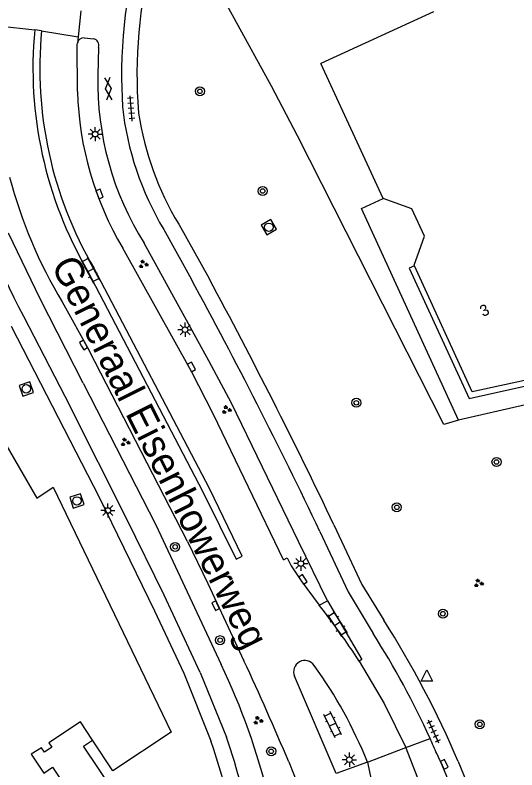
# Model space of a CAD drawing. Extents: x 137999 to 141000, y 397500 to 400501.
# Drawn here: x 138267.8 to 138312.2, y 399235.9 to 399302.8 of the extents above; entities that cross this region are included whole.
import ezdxf

# ---------------------------------------------------------------- set-up
doc = ezdxf.new("R2010")
doc.units = 0
for name, color, linetype in [('gg-anno-huisnummerreeks BGT', 7, 'Continuous'), ('gg-anno-openbare ruimte label', 7, 'Continuous'), ('gg-bbg-hoofdgebouw', 7, 'Continuous'), ('gg-knt-verharding', 7, 'Continuous'), ('gg-knt-verharding nz', 7, 'Continuous'), ('gt-grn-groengrens', 7, 'Continuous'), ('gt-grn-weggrens', 7, 'Continuous'), ('gt-symb-boom', 7, 'Continuous'), ('gt-symb-gesloten verharding', 7, 'Continuous'), ('gt-symb-groenvak', 7, 'Continuous'), ('gt-symb-klinker verharding', 7, 'Continuous'), ('gt-symb-kolk', 7, 'Continuous'), ('gt-symb-lichtmast', 7, 'Continuous'), ('gt-symb-rioolschacht', 7, 'Continuous'), ('gt-symb-tegel verharding', 7, 'Continuous'), ('gt-symb-waterafsluiter', 7, 'Continuous')]:
    doc.layers.add(name, color=color, linetype=linetype)

# ---------------------------------------------------------------- blocks, each defined once
blk = doc.blocks.new('gt0-BOOM')
at = {"layer": 'gt-symb-boom'}
for radius in [0.4, 0.2]:
    blk.add_circle((0, 0), radius, dxfattribs=at)
blk = doc.blocks.new('gt0-GESVH1')
at = {"layer": 'gt-symb-gesloten verharding'}
for p, q in [((-0.992, -0.261), (0.008, 0.239)), ((0.008, -0.261), (-0.992, 0.239)), ((0.008, 0.239), (1.008, -0.261)), ((1.008, 0.239), (0.008, -0.261))]:
    blk.add_line(p, q, dxfattribs=at)
blk = doc.blocks.new('gt0-KL1')
at = {"layer": 'gt-symb-klinker verharding'}
for p, q in [((-1.15, 0.3), (1.15, 0.3)), ((-1, -0.3), (-1, 0.3)), ((-0.5, 0.3), (-0.5, 0.45)), ((0, -0.3), (0, 0.3)), ((0.5, 0.3), (0.5, 0.45)), ((1, -0.3), (1, 0.3)), ((-1.15, -0.3), (1.15, -0.3)), ((-0.5, -0.45), (-0.5, -0.3)), ((0.5, -0.45), (0.5, -0.3))]:
    blk.add_line(p, q, dxfattribs=at)
blk = doc.blocks.new('gt0-GRVAK')
at = {"layer": 'gt-symb-groenvak'}
for p, q in [((-0.11, 0.189), (-0.228, 0.24)), ((-0.182, 0.153), (0.088, 0.153)), ((-0.091, 0.211), (-0.156, 0.322)), ((-0.047, 0.214), (-0.047, 0.393)), ((-0.004, 0.211), (0.061, 0.322)), ((0.015, 0.189), (0.133, 0.24)), ((0.262, -0.052), (0.197, 0.059)), ((0.305, -0.049), (0.305, 0.13)), ((0.349, -0.052), (0.414, 0.059)), ((-0.245, -0.228), (-0.363, -0.177)), ((-0.318, -0.264), (-0.047, -0.264)), ((-0.226, -0.206), (-0.291, -0.095)), ((-0.183, -0.203), (-0.183, -0.024)), ((-0.139, -0.206), (-0.074, -0.095)), ((-0.12, -0.228), (-0.002, -0.177)), ((0.243, -0.074), (0.125, -0.023)), ((0.17, -0.11), (0.441, -0.11)), ((0.368, -0.074), (0.486, -0.023))]:
    blk.add_line(p, q, dxfattribs=at)
blk = doc.blocks.new('gt0-RS')
at = {"layer": 'gt-symb-rioolschacht'}
blk.add_lwpolyline([(-0.5, -0.5), (0.5, -0.5), (0.5, 0.5), (-0.5, 0.5)], close=True, dxfattribs=at)
blk.add_circle((0, 0), 0.375, dxfattribs=at)
blk = doc.blocks.new('gt0-KOLK')
at = {"layer": 'gt-symb-kolk'}
blk.add_lwpolyline([(0, 0), (0.375, 0), (0.375, 0.4), (-0.375, 0.4), (-0.375, 0), (0, 0)], dxfattribs=at)
blk = doc.blocks.new('gt0-LMAST')
at = {"layer": 'gt-symb-lichtmast'}
for p, q in [((-0.182, 0.173), (-0.447, 0.438)), ((-0.005, 0.246), (-0.005, 0.621)), ((0.172, 0.173), (0.437, 0.438)), ((-0.255, -0.004), (-0.63, -0.004)), ((-0.182, -0.181), (-0.447, -0.446)), ((-0.005, -0.254), (-0.005, -0.629)), ((0.437, -0.446), (0.172, -0.181)), ((0.245, -0.004), (0.62, -0.004))]:
    blk.add_line(p, q, dxfattribs=at)
blk.add_circle((-0.005, -0.004), 0.25, dxfattribs=at)
blk = doc.blocks.new('gt0-TEG1')
at = {"layer": 'gt-symb-tegel verharding'}
for p, q in [((-1.125, 0), (1.125, 0)), ((-0.9, -0.25), (-0.9, 0.25)), ((-0.45, -0.25), (-0.45, 0.25)), ((0, -0.25), (0, 0.25)), ((0.45, -0.25), (0.45, 0.25)), ((0.9, -0.25), (0.9, 0.25))]:
    blk.add_line(p, q, dxfattribs=at)
blk = doc.blocks.new('gt0-WAFSL')
at = {"layer": 'gt-symb-waterafsluiter'}
for p, q in [((-0.5, -0.333), (0, 0.667)), ((0, 0.667), (0.5, -0.333)), ((0.5, -0.333), (-0.5, -0.333))]:
    blk.add_line(p, q, dxfattribs=at)

msp = doc.modelspace()

# ---------------------------------------------------------------- linework, layer by layer
at = {"layer": 'gg-bbg-hoofdgebouw'}
for p in [(138304.836, 399303.076), (138300.4, 399286.56)]:
    msp.add_line(p, (138294.89, 399298.51), dxfattribs=at)
for points in [[(138303.154, 399280.598), (138303.13, 399280.65), (138304.06, 399283.22), (138302.94, 399285.63), (138300.4, 399286.56)], [(138335.62, 399275.09), (138335.51, 399275.57), (138333.09, 399275.03), (138337.05, 399257.48), (138318.59, 399253.3), (138314.66, 399270.83), (138308.28, 399269.44), (138303.154, 399280.598)], [(138264.151, 399269.175), (138266.099, 399266.299), (138269.743, 399260.01), (138271.206, 399260.976), (138281.641, 399239.28), (138276.487, 399235.871), (138274.685, 399238.588)], [(138274.685, 399238.588), (138273.608, 399240.211), (138270.807, 399238.35), (138271.07, 399237.963), (138270.426, 399237.515), (138270.163, 399237.893), (138269.262, 399237.331), (138270.38, 399235.664)]]:
    msp.add_lwpolyline(points, dxfattribs=at)
at = {"layer": 'gg-knt-verharding'}
for p, q in [((138270.172, 399301.407), (138269.565, 399301.483)), ((138273.95, 399300.77), (138274.78, 399300.68)), ((138275.21, 399299.95), (138275.15, 399297.427)), ((138277.23, 399297.193), (138277.32, 399294.68)), ((138278.68, 399295.12), (138278.76, 399294.108)), ((138282.3, 399284.28), (138284.985, 399279.47)), ((138280.979, 399283.802), (138283.4, 399279.44)), ((138271.998, 399277.403), (138274.39, 399273.09)), ((138268.558, 399276.124), (138272.69, 399268.12)), ((138283.07, 399256.18), (138274.39, 399273.09)), ((138273.86, 399270.199), (138280.27, 399257.64)), ((138277.679, 399258.201), (138272.69, 399268.12)), ((138280.27, 399257.64), (138286.049, 399245.293)), ((138296.042, 399257.643), (138298.508, 399252.38)), ((138294.802, 399257.062), (138297.304, 399251.725)), ((138283.07, 399256.18), (138284.873, 399252.443)), ((138295.456, 399250.911), (138292.908, 399256.174)), ((138284.873, 399252.443), (138288.076, 399245.621)), ((138298.508, 399252.38), (138300.449, 399249.197)), ((138297.304, 399251.725), (138299.501, 399248.031)), ((138294.722, 399250.533), (138295.456, 399250.911)), ((138282.757, 399244.506), (138285.151, 399238.526)), ((138284.195, 399244.567), (138286.527, 399238.858)), ((138296.233, 399235.631), (138292.548, 399244.25)), ((138274.16, 399238.242), (138274.685, 399238.588)), ((138298.996, 399236.649), (138296.233, 399235.631)), ((138298.996, 399236.649), (138299.518, 399234.159))]:
    msp.add_line(p, q, dxfattribs=at)
for points in [[(138273.34, 399296.02), (138273.33, 399300.2), (138273.341, 399300.301)], [(138307.053, 399266.923), (138298.486, 399285.672), (138300.4, 399286.56)], [(138273.86, 399270.199), (138270.05, 399277.66), (138267.25, 399283.47)], [(138291.584, 399254.565), (138285.394, 399267.423), (138283.44, 399271.22), (138277.349, 399282.152)], [(138292.908, 399256.174), (138286.961, 399268.419), (138284.97, 399272.17), (138279.24, 399282.58)], [(138274.247, 399280.134), (138284.45, 399260.575), (138287.4, 399254.618), (138287.916, 399254.873), (138285.014, 399260.879), (138274.79, 399280.406)], [(138303.154, 399280.598), (138302.682, 399280.381), (138307.997, 399268.838), (138314.217, 399270.224), (138319.297, 399247.77), (138320.658, 399248.125), (138320.697, 399247.971)], [(138267.474, 399275.242), (138275.254, 399260.108), (138280.174, 399250.033), (138282.757, 399244.506)], [(138321.432, 399245.062), (138318.42, 399244.301), (138312.983, 399268.267), (138307.053, 399266.923)], [(138284.195, 399244.567), (138281.01, 399251.42), (138277.679, 399258.201)], [(138291.584, 399254.565), (138291.888, 399254.718), (138292.257, 399254.033), (138293.14, 399252.707), (138294.722, 399250.533)], [(138295.456, 399250.911), (138298.503, 399245.737), (138298.265, 399245.588)], [(138283.118, 399224.291), (138273.881, 399238.058), (138274.16, 399238.242)], [(138308.069, 399230.405), (138305.616, 399236.366), (138305.134, 399237.392)], [(138292.038, 399236.667), (138292.502, 399235.544), (138292.953, 399234.396)], [(138307.034, 399236.684), (138309.136, 399231.584), (138310.37, 399232.068), (138311.475, 399229.214)], [(138270.38, 399235.664), (138271.131, 399236.189), (138279.774, 399223.159)]]:
    msp.add_lwpolyline(points, dxfattribs=at)
for centre, radius, start, end in [((138323.912, 399297.155), 46.682, 161.47041, 179.95298), ((138321.845, 399297.548), 43.234, 164.67024, 183.21964), ((138305.117, 399298.092), 35.713, 174.55122, 210.18794), ((138305.026, 399298.063), 35.014, 174.51947, 210.28381), ((138273.911, 399300.19), 0.581, 86.17446, 169.02635), ((138274.679, 399300.129), 0.56, 341.37038, 79.62929), ((138302.073, 399296.857), 26.929, 178.78654, 212.01673), ((138302.337, 399296.889), 29.01, 181.71667, 210.53067), ((138304.211, 399297.671), 27.057, 186.34631, 210.83617), ((138304.767, 399297.924), 26.285, 188.34754, 211.27003), ((138365.168, 399326.381), 108.9, 199.58782, 207.48365), ((138307.705, 399298.963), 41.711, 194.59512, 211.12318), ((137870.208, 399054.817), 470.301, 25.46962, 28.52973), ((137850.931, 399045.875), 492.919, 25.44342, 28.2878), ((138249.236, 399214.201), 58.215, 32.62593, 38.61585), ((138229.682, 399203.966), 83.987, 22.92688, 32.58454), ((138235.519, 399207.346), 75.822, 24.45575, 32.45115), ((138060.906, 399139.748), 250.63, 22.74935, 24.98788), ((138293.464, 399244.644), 0.997, 33.70011, 203.27668), ((138232.75, 399219.666), 59.14, 13.4376, 25.67935), ((138261.544, 399221.611), 40.359, 21.87669, 35.76136), ((138233.03, 399220.326), 56.616, 9.88151, 19.10664), ((138237.289, 399208.11), 73.894, 23.34501, 24.48501), ((138227.683, 399218.866), 60.738, 6.70811, 18.88583)]:
    msp.add_arc(centre, radius, start, end, dxfattribs=at)
at = {"layer": 'gg-knt-verharding nz'}
for p, q in [((138266.318, 399301.84), (138269.565, 399301.483)), ((138270.172, 399301.407), (138273.4, 399300.863))]:
    msp.add_line(p, q, dxfattribs=at)
for points in [[(138298.265, 399245.588), (138300.48, 399241.821), (138302.389, 399237.927)], [(138302.389, 399237.927), (138302.404, 399237.897), (138307.584, 399224.521)]]:
    msp.add_lwpolyline(points, dxfattribs=at)
at = {"layer": 'gt-grn-groengrens'}
msp.add_lwpolyline([(138307.053, 399266.923), (138305.754, 399266.526), (138292.821, 399292.11), (138290.506, 399296.486), (138283.971, 399308.445)], dxfattribs=at)
at = {"layer": 'gt-grn-weggrens'}
for p, q in [((138273.643, 399303.182), (138273.4, 399300.863)), ((138273.4, 399300.863), (138273.341, 399300.301)), ((138302.389, 399237.927), (138304.538, 399238.736)), ((138298.996, 399236.649), (138302.389, 399237.927))]:
    msp.add_line(p, q, dxfattribs=at)

# ---------------------------------------------------------------- block references
at = {"layer": 'gt-symb-boom'}
for p in [(138284.177, 399296.04), (138289.735, 399287.21), (138298.023, 399268.462), (138301.599, 399259.207), (138281.987, 399255.697), (138305.677, 399249.778), (138285.966, 399247.437), (138308.943, 399239.987), (138290.485, 399237.595)]:
    msp.add_blockref('gt0-BOOM', p, dxfattribs=at)
at = {"layer": 'gt-symb-boom', "rotation": -77.3531465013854}
msp.add_blockref('gt0-BOOM', (138310.422, 399263.219), dxfattribs=at)
at = {"layer": 'gt-symb-gesloten verharding', "rotation": 94.99208116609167}
msp.add_blockref('gt0-GESVH1', (138276.078, 399296.261), dxfattribs=at)
at = {"layer": 'gt-symb-groenvak'}
for p in [(138279.169, 399280.726), (138286.521, 399267.844), (138277.567, 399264.961), (138308.829, 399252.475), (138289.319, 399240.32)]:
    msp.add_blockref('gt0-GRVAK', p, dxfattribs=at)
at = {"layer": 'gt-symb-klinker verharding'}
for p, rotation in [((138274.487, 399280.207), -61.56337130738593), ((138296.341, 399248.887), -57.1202180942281), ((138295.924, 399239.953), 115.89914898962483)]:
    msp.add_blockref('gt0-KL1', p, dxfattribs=dict(at, rotation=rotation))
at = {"layer": 'gt-symb-kolk'}
for p, rotation in [((138275.112, 399286.878), -70.00710602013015), ((138273.715, 399273.481), -61.00102285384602), ((138283.262, 399271.539), -60.87308789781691), ((138293.14, 399252.707), -56.34172813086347), ((138285.747, 399250.581), 115.15537243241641), ((138305.616, 399236.366), -64.84462756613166)]:
    msp.add_blockref('gt0-KOLK', p, dxfattribs=dict(at, rotation=rotation))
at = {"layer": 'gt-symb-lichtmast'}
for p in [(138274.922, 399292.251), (138282.87, 399274.934), (138276.041, 399258.925), (138293.112, 399254.219), (138297.409, 399236.857)]:
    msp.add_blockref('gt0-LMAST', p, dxfattribs=at)
at = {"layer": 'gt-symb-rioolschacht'}
for p, rotation in [((138290.272, 399284.003), 30.00072778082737), ((138268.82, 399269.691), -160.96692019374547), ((138273.299, 399259.765), 107.40188791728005)]:
    msp.add_blockref('gt0-RS', p, dxfattribs=dict(at, rotation=rotation))
at = {"layer": 'gt-symb-tegel verharding'}
for p, rotation in [((138278.095, 399294.533), 94.99208116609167), ((138304.853, 399239.342), 114.15456065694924)]:
    msp.add_blockref('gt0-TEG1', p, dxfattribs=dict(at, rotation=rotation))
at = {"layer": 'gt-symb-waterafsluiter'}
msp.add_blockref('gt0-WAFSL', (138304.253, 399244.153), dxfattribs=at)

# ---------------------------------------------------------------- texts
at = {"layer": 'gg-anno-huisnummerreeks BGT'}
msp.add_text('3', height=1, rotation=24.6, dxfattribs=at).set_placement((138309.219, 399276.045))
at = {"layer": 'gg-anno-openbare ruimte label'}
msp.add_text('Generaal Eisenhowerweg', height=2.5, rotation=296.6, dxfattribs=at).set_placement((138270.977, 399280.665))

doc.saveas('drawing.dxf')
